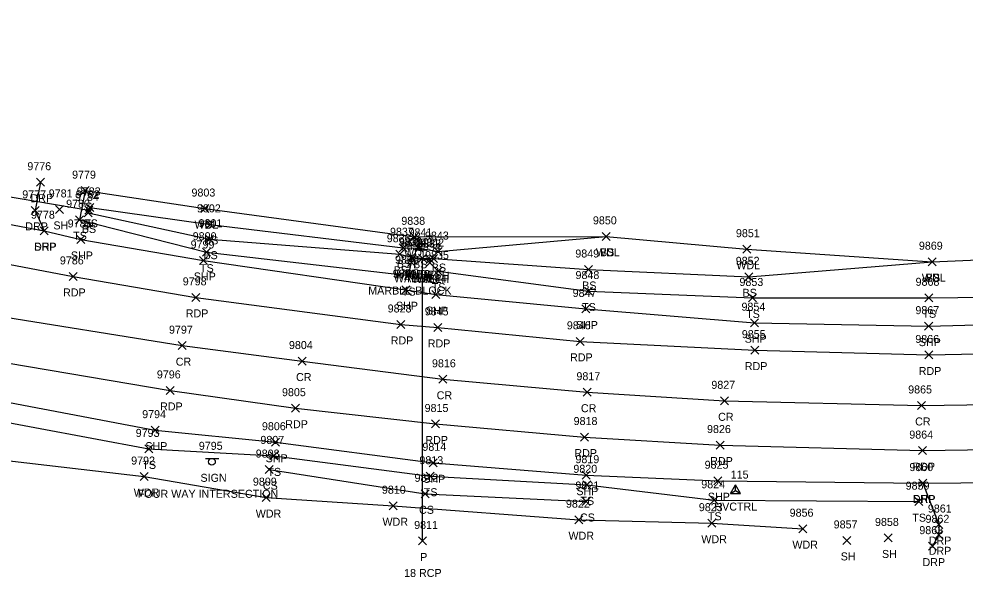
# Model space of a CAD drawing. Extents: x 1611797 to 1633212, y 298978 to 305475.
# Drawn here: x 1630701.9 to 1630938.3, y 304711.2 to 304850.8 of the extents above; entities that cross this region are included whole.
import ezdxf

# ---------------------------------------------------------------- set-up
doc = ezdxf.new("R2010")
doc.units = 0
for name, color, linetype in [('C_A', 7, 'Continuous'), ('C_I', 7, 'Continuous'), ('CPSM', 7, 'Continuous'), ('D_A', 7, 'Continuous'), ('D_C', 7, 'Continuous'), ('D_I', 7, 'Continuous'), ('D_TIC', 7, 'Continuous'), ('DCP', 7, 'Continuous'), ('DHW', 7, 'Continuous'), ('L_A', 7, 'Continuous'), ('L_I', 7, 'Continuous'), ('L_TIC', 7, 'Continuous'), ('LAWA', 7, 'Continuous'), ('LELB', 7, 'Continuous'), ('P_A', 7, 'Continuous'), ('P_I', 7, 'Continuous'), ('P_TIC', 7, 'Continuous'), ('PET', 7, 'Continuous'), ('PRC', 7, 'Continuous'), ('PSP', 7, 'Continuous'), ('R_A', 7, 'Continuous'), ('R_I', 7, 'Continuous'), ('R_TIC', 7, 'Continuous'), ('RDP', 7, 'Continuous'), ('S_A', 7, 'Continuous'), ('S_C', 7, 'Continuous'), ('S_I', 7, 'Continuous'), ('SSGN', 7, 'Continuous')]:
    doc.layers.add(name, color=color, linetype=linetype)

msp = doc.modelspace()

# ---------------------------------------------------------------- linework, layer by layer
at = {"layer": 'CPSM'}
for p, q in [((1630879.7, 304732.14), (1630880.95, 304734.3)), ((1630882.2, 304732.14), (1630880.95, 304734.3)), ((1630880.95, 304732.86), (1630880.95, 304734.3)), ((1630879.7, 304732.14), (1630880.95, 304732.86)), ((1630879.7, 304732.14), (1630882.2, 304732.14)), ((1630880.95, 304732.86), (1630880.95, 304732.86)), ((1630880.95, 304732.86), (1630882.2, 304732.14))]:
    msp.add_line(p, q, dxfattribs=at)
at = {"layer": 'D_TIC'}
for points in [[(1630718.37, 304801.93), (1630720.37, 304803.93)], [(1630720.37, 304801.93), (1630718.37, 304803.93)], [(1630799.13, 304789.87), (1630801.13, 304791.87)], [(1630801.13, 304789.87), (1630799.13, 304791.87)], [(1630801.7, 304789.97), (1630803.7, 304791.97)], [(1630803.7, 304789.97), (1630801.7, 304791.97)], [(1630803.66, 304789.6), (1630805.66, 304791.6)], [(1630805.66, 304789.6), (1630803.66, 304791.6)], [(1630799, 304788.91), (1630801, 304790.91)], [(1630801, 304788.91), (1630799, 304790.91)], [(1630803.57, 304788.77), (1630805.57, 304790.77)], [(1630805.57, 304788.77), (1630803.57, 304790.77)], [(1630801.76, 304719.26), (1630803.76, 304721.26)], [(1630803.76, 304719.26), (1630801.76, 304721.26)]]:
    msp.add_lwpolyline(points, dxfattribs=at)
at = {"layer": 'DCP'}
for points in [[(1630688.92, 304808.16), (1630719.37, 304802.93)], [(1630802.76, 304720.26), (1630802.7, 304790.97)]]:
    msp.add_lwpolyline(points, dxfattribs=at)
at = {"layer": 'DHW'}
msp.add_lwpolyline([(1630800, 304789.91), (1630800.13, 304790.87), (1630804.66, 304790.6), (1630804.57, 304789.77)], dxfattribs=at)
at = {"layer": 'L_TIC'}
for points in [[(1630717.45, 304806.84), (1630719.45, 304808.84)], [(1630719.45, 304806.84), (1630717.45, 304808.84)], [(1630717.45, 304806.84), (1630719.45, 304808.84)], [(1630719.45, 304806.84), (1630717.45, 304808.84)], [(1630711.04, 304802.15), (1630713.04, 304804.15)], [(1630713.04, 304802.15), (1630711.04, 304804.15)], [(1630718.17, 304801.26), (1630720.17, 304803.26)], [(1630720.17, 304801.26), (1630718.17, 304803.26)], [(1630718.63, 304802.65), (1630720.63, 304804.65)], [(1630720.63, 304802.65), (1630718.63, 304804.65)], [(1630718.63, 304802.65), (1630720.63, 304804.65)], [(1630720.63, 304802.65), (1630718.63, 304804.65)], [(1630747.35, 304802.37), (1630749.35, 304804.37)], [(1630749.35, 304802.37), (1630747.35, 304804.37)], [(1630747.35, 304802.37), (1630749.35, 304804.37)], [(1630749.35, 304802.37), (1630747.35, 304804.37)], [(1630716.04, 304799.57), (1630718.04, 304801.57)], [(1630718.04, 304799.57), (1630716.04, 304801.57)], [(1630748.71, 304798.41), (1630750.71, 304800.41)], [(1630750.71, 304798.41), (1630748.71, 304800.41)], [(1630748.55, 304794.71), (1630750.55, 304796.71)], [(1630750.55, 304794.71), (1630748.55, 304796.71)], [(1630799.69, 304795.3), (1630801.69, 304797.3)], [(1630801.69, 304795.3), (1630799.69, 304797.3)], [(1630847.64, 304795.42), (1630849.64, 304797.42)], [(1630849.64, 304795.42), (1630847.64, 304797.42)], [(1630847.64, 304795.42), (1630849.64, 304797.42)], [(1630849.64, 304795.42), (1630847.64, 304797.42)], [(1630747.74, 304791.45), (1630749.74, 304793.45)], [(1630749.74, 304791.45), (1630747.74, 304793.45)], [(1630796.86, 304792.57), (1630798.86, 304794.57)], [(1630798.86, 304792.57), (1630796.86, 304794.57)], [(1630800.93, 304792.43), (1630802.93, 304794.43)], [(1630802.93, 304792.43), (1630800.93, 304794.43)], [(1630805.6, 304791.61), (1630807.6, 304793.61)], [(1630807.6, 304791.61), (1630805.6, 304793.61)], [(1630882.72, 304792.21), (1630884.72, 304794.21)], [(1630884.72, 304792.21), (1630882.72, 304794.21)], [(1630796.1, 304790.94), (1630798.1, 304792.94)], [(1630798.1, 304790.94), (1630796.1, 304792.94)], [(1630798.98, 304790.18), (1630800.98, 304792.18)], [(1630800.98, 304790.18), (1630798.98, 304792.18)], [(1630801.7, 304789.97), (1630803.7, 304791.97)], [(1630803.7, 304789.97), (1630801.7, 304791.97)], [(1630804.44, 304789.86), (1630806.44, 304791.86)], [(1630806.44, 304789.86), (1630804.44, 304791.86)], [(1630929.06, 304789.08), (1630931.06, 304791.08)], [(1630931.06, 304789.08), (1630929.06, 304791.08)], [(1630929.06, 304789.08), (1630931.06, 304791.08)], [(1630931.06, 304789.08), (1630929.06, 304791.08)], [(1630799, 304788.91), (1630801, 304790.91)], [(1630801, 304788.91), (1630799, 304790.91)], [(1630803.57, 304788.77), (1630805.57, 304790.77)], [(1630805.57, 304788.77), (1630803.57, 304790.77)], [(1630805.63, 304786.74), (1630807.63, 304788.74)], [(1630807.63, 304786.74), (1630805.63, 304788.74)], [(1630843.17, 304787.13), (1630845.17, 304789.13)], [(1630845.17, 304787.13), (1630843.17, 304789.13)], [(1630798.19, 304785.59), (1630800.19, 304787.59)], [(1630800.19, 304785.59), (1630798.19, 304787.59)], [(1630883.24, 304785.3), (1630885.24, 304787.3)], [(1630885.24, 304785.3), (1630883.24, 304787.3)], [(1630843.21, 304781.74), (1630845.21, 304783.74)], [(1630845.21, 304781.74), (1630843.21, 304783.74)], [(1630884.17, 304780.01), (1630886.17, 304782.01)], [(1630886.17, 304780.01), (1630884.17, 304782.01)], [(1630928.22, 304780.06), (1630930.22, 304782.06)], [(1630930.22, 304780.06), (1630928.22, 304782.06)], [(1630733.33, 304742.28), (1630735.33, 304744.28)], [(1630735.33, 304742.28), (1630733.33, 304744.28)], [(1630764.57, 304740.53), (1630766.57, 304742.53)], [(1630766.57, 304740.53), (1630764.57, 304742.53)], [(1630763.4, 304737.11), (1630765.4, 304739.11)], [(1630765.4, 304737.11), (1630763.4, 304739.11)], [(1630732.2, 304735.37), (1630734.2, 304737.37)], [(1630734.2, 304735.37), (1630732.2, 304737.37)], [(1630803.64, 304735.45), (1630805.64, 304737.45)], [(1630805.64, 304735.45), (1630803.64, 304737.45)], [(1630842.77, 304733.3), (1630844.77, 304735.3)], [(1630844.77, 304733.3), (1630842.77, 304735.3)], [(1630762.69, 304730.1), (1630764.69, 304732.1)], [(1630764.69, 304730.1), (1630762.69, 304732.1)], [(1630802.43, 304731.05), (1630804.43, 304733.05)], [(1630804.43, 304731.05), (1630802.43, 304733.05)], [(1630794.36, 304728.07), (1630796.36, 304730.07)], [(1630796.36, 304728.07), (1630794.36, 304730.07)], [(1630842.62, 304729.13), (1630844.62, 304731.13)], [(1630844.62, 304729.13), (1630842.62, 304731.13)], [(1630874.63, 304729.44), (1630876.63, 304731.44)], [(1630876.63, 304729.44), (1630874.63, 304731.44)], [(1630925.7, 304729.09), (1630927.7, 304731.09)], [(1630927.7, 304729.09), (1630925.7, 304731.09)], [(1630840.82, 304724.58), (1630842.82, 304726.58)], [(1630842.82, 304724.58), (1630840.82, 304726.58)], [(1630874.02, 304723.71), (1630876.02, 304725.71)], [(1630876.02, 304723.71), (1630874.02, 304725.71)], [(1630896.76, 304722.33), (1630898.76, 304724.33)], [(1630898.76, 304722.33), (1630896.76, 304724.33)], [(1630907.71, 304719.4), (1630909.71, 304721.4)], [(1630909.71, 304719.4), (1630907.71, 304721.4)], [(1630918.03, 304720.02), (1630920.03, 304722.02)], [(1630920.03, 304720.02), (1630918.03, 304722.02)]]:
    msp.add_lwpolyline(points, dxfattribs=at)
at = {"layer": 'LAWA'}
for points in [[(1630748.35, 304803.37), (1630800.69, 304796.3), (1630848.64, 304796.42), (1630883.72, 304793.21), (1630930.06, 304790.08), (1630964.58, 304791.56), (1631002.82, 304793.91), (1631037.35, 304799.68), (1631085.71, 304798.28)], [(1630688.09, 304741.63), (1630733.2, 304736.37), (1630763.69, 304731.1), (1630795.36, 304729.07), (1630841.82, 304725.58), (1630875.02, 304724.71), (1630897.76, 304723.33)]]:
    msp.add_lwpolyline(points, dxfattribs=at)
at = {"layer": 'LELB'}
for points in [[(1630804.57, 304789.77), (1630806.63, 304787.74), (1630844.21, 304782.74), (1630885.17, 304781.01), (1630929.22, 304781.06), (1630965.28, 304781.43), (1631000.53, 304782.9), (1631040.21, 304786.19), (1631086.41, 304789.67), (1631123, 304795.77), (1631178.56, 304804.41), (1631230.92, 304814.98), (1631258, 304825), (1631270.55, 304837.88), (1631271.47, 304850.78)], [(1630718.45, 304807.84), (1630717.04, 304800.57), (1630748.74, 304792.45), (1630799.19, 304786.59), (1630800, 304789.91)], [(1630718.45, 304807.84), (1630748.35, 304803.37)], [(1630719.63, 304803.65), (1630719.17, 304802.26), (1630749.55, 304795.71), (1630797.1, 304791.94), (1630799.98, 304791.18), (1630802.7, 304790.97), (1630805.44, 304790.86), (1630844.17, 304788.13), (1630884.24, 304786.3), (1630930.06, 304790.08)], [(1630719.63, 304803.65), (1630749.71, 304799.41), (1630797.86, 304793.57), (1630801.93, 304793.43), (1630806.6, 304792.61), (1630848.64, 304796.42)], [(1630612.3, 304757.19), (1630618.75, 304763.3), (1630649.96, 304758.52), (1630691.56, 304751.26), (1630734.33, 304743.28), (1630765.57, 304741.53), (1630804.64, 304736.45), (1630843.77, 304734.3), (1630875.63, 304730.44), (1630926.7, 304730.09)], [(1630764.4, 304738.11), (1630803.43, 304732.05), (1630843.62, 304730.13)]]:
    msp.add_lwpolyline(points, dxfattribs=at)
at = {"layer": 'P_TIC'}
for points in [[(1630707.18, 304796.83), (1630709.18, 304798.83)], [(1630709.18, 304796.83), (1630707.18, 304798.83)], [(1630716.35, 304794.64), (1630718.35, 304796.64)], [(1630718.35, 304794.64), (1630716.35, 304796.64)], [(1630747.05, 304789.39), (1630749.05, 304791.39)], [(1630749.05, 304789.39), (1630747.05, 304791.39)], [(1630714.44, 304785.4), (1630716.44, 304787.4)], [(1630716.44, 304785.4), (1630714.44, 304787.4)], [(1630797.55, 304782.07), (1630799.55, 304784.07)], [(1630799.55, 304782.07), (1630797.55, 304784.07)], [(1630745.09, 304780.16), (1630747.09, 304782.16)], [(1630747.09, 304780.16), (1630745.09, 304782.16)], [(1630805.04, 304780.86), (1630807.04, 304782.86)], [(1630807.04, 304780.86), (1630805.04, 304782.86)], [(1630842.5, 304777.26), (1630844.5, 304779.26)], [(1630844.5, 304777.26), (1630842.5, 304779.26)], [(1630796.29, 304773.39), (1630798.29, 304775.39)], [(1630798.29, 304773.39), (1630796.29, 304775.39)], [(1630805.54, 304772.65), (1630807.54, 304774.65)], [(1630807.54, 304772.65), (1630805.54, 304774.65)], [(1630884.68, 304773.83), (1630886.68, 304775.83)], [(1630886.68, 304773.83), (1630884.68, 304775.83)], [(1630928.18, 304772.97), (1630930.18, 304774.97)], [(1630930.18, 304772.97), (1630928.18, 304774.97)], [(1630741.65, 304768.09), (1630743.65, 304770.09)], [(1630743.65, 304768.09), (1630741.65, 304770.09)], [(1630841.1, 304769.17), (1630843.1, 304771.17)], [(1630843.1, 304769.17), (1630841.1, 304771.17)], [(1630884.76, 304766.97), (1630886.76, 304768.97)], [(1630886.76, 304766.97), (1630884.76, 304768.97)], [(1630928.2, 304765.76), (1630930.2, 304767.76)], [(1630930.2, 304765.76), (1630928.2, 304767.76)], [(1630771.69, 304764.24), (1630773.69, 304766.24)], [(1630773.69, 304764.24), (1630771.69, 304766.24)], [(1630806.83, 304759.68), (1630808.83, 304761.68)], [(1630808.83, 304759.68), (1630806.83, 304761.68)], [(1630738.67, 304756.9), (1630740.67, 304758.9)], [(1630740.67, 304756.9), (1630738.67, 304758.9)], [(1630842.87, 304756.45), (1630844.87, 304758.45)], [(1630844.87, 304756.45), (1630842.87, 304758.45)], [(1630877.15, 304754.3), (1630879.15, 304756.3)], [(1630879.15, 304754.3), (1630877.15, 304756.3)], [(1630769.96, 304752.46), (1630771.96, 304754.46)], [(1630771.96, 304752.46), (1630769.96, 304754.46)], [(1630926.37, 304753.14), (1630928.37, 304755.14)], [(1630928.37, 304753.14), (1630926.37, 304755.14)], [(1630734.95, 304746.97), (1630736.95, 304748.97)], [(1630736.95, 304746.97), (1630734.95, 304748.97)], [(1630804.94, 304748.51), (1630806.94, 304750.51)], [(1630806.94, 304748.51), (1630804.94, 304750.51)], [(1630842.17, 304745.24), (1630844.17, 304747.24)], [(1630844.17, 304745.24), (1630842.17, 304747.24)], [(1630765, 304743.95), (1630767, 304745.95)], [(1630767, 304743.95), (1630765, 304745.95)], [(1630876.12, 304743.24), (1630878.12, 304745.24)], [(1630878.12, 304743.24), (1630876.12, 304745.24)], [(1630926.64, 304741.86), (1630928.64, 304743.86)], [(1630928.64, 304741.86), (1630926.64, 304743.86)], [(1630804.4, 304738.8), (1630806.4, 304740.8)], [(1630806.4, 304738.8), (1630804.4, 304740.8)], [(1630842.63, 304735.71), (1630844.63, 304737.71)], [(1630844.63, 304735.71), (1630842.63, 304737.71)], [(1630875.47, 304734.32), (1630877.47, 304736.32)], [(1630877.47, 304734.32), (1630875.47, 304736.32)], [(1630926.76, 304733.73), (1630928.76, 304735.73)], [(1630928.76, 304733.73), (1630926.76, 304735.73)]]:
    msp.add_lwpolyline(points, dxfattribs=at)
at = {"layer": 'PET'}
for points in [[(1630688.69, 304791.43), (1630715.44, 304786.4), (1630746.09, 304781.16), (1630797.29, 304774.39), (1630806.54, 304773.65), (1630842.1, 304770.17), (1630885.76, 304767.97), (1630929.2, 304766.76), (1630965.77, 304767.55), (1631000.87, 304769.06), (1631041.59, 304772), (1631088.47, 304776.69), (1631124.14, 304781.24), (1631183.34, 304791.4), (1631232.9, 304801.54)], [(1630693.91, 304765.62), (1630739.67, 304757.9), (1630770.96, 304753.46), (1630805.94, 304749.51), (1630843.17, 304746.24), (1630877.12, 304744.24), (1630927.64, 304742.86), (1630967.02, 304743.5), (1630999.87, 304745.12), (1631044.5, 304748.42), (1631088.34, 304752.56), (1631131.04, 304758.04), (1631167.42, 304763.48), (1631203.79, 304770.25), (1631240.39, 304777.7)]]:
    msp.add_lwpolyline(points, dxfattribs=at)
at = {"layer": 'PRC'}
msp.add_lwpolyline([(1630693.87, 304776.97), (1630742.65, 304769.09), (1630772.69, 304765.24), (1630807.83, 304760.68), (1630843.87, 304757.45), (1630878.15, 304755.3), (1630927.37, 304754.14), (1630967.11, 304754.73), (1631000.37, 304756.29), (1631044.18, 304759.45), (1631088.49, 304763.99), (1631130.57, 304769.44), (1631166.91, 304774.87), (1631200.62, 304781.01), (1631237.62, 304788.44)], dxfattribs=at)
at = {"layer": 'PSP'}
for points in [[(1630690.09, 304801.25), (1630708.18, 304797.83), (1630717.35, 304795.64), (1630748.05, 304790.39), (1630798.55, 304783.07), (1630806.04, 304781.86), (1630843.5, 304778.26), (1630885.68, 304774.83), (1630929.18, 304773.97), (1630965.53, 304774.99), (1631000.35, 304774.86), (1631040.99, 304778.71), (1631087.14, 304782.92), (1631123.62, 304788.91), (1631180.52, 304799.56), (1631231.81, 304812.03)], [(1630692.85, 304756.13), (1630735.95, 304747.97), (1630766, 304744.95), (1630805.4, 304739.8), (1630843.63, 304736.71), (1630876.47, 304735.32), (1630927.76, 304734.73), (1630965.73, 304735.02), (1630999.38, 304736.51), (1631045.4, 304739.3), (1631087.06, 304743.65), (1631132.55, 304749.35), (1631167.99, 304754.45), (1631205.06, 304760.74), (1631214.13, 304760.88), (1631250.98, 304766.05)]]:
    msp.add_lwpolyline(points, dxfattribs=at)
at = {"layer": 'R_TIC'}
for points in [[(1630706.31, 304808.95), (1630708.31, 304810.95)], [(1630708.31, 304808.95), (1630706.31, 304810.95)], [(1630704.99, 304801.92), (1630706.99, 304803.92)], [(1630706.99, 304801.92), (1630704.99, 304803.92)], [(1630707.18, 304796.83), (1630709.18, 304798.83)], [(1630709.18, 304796.83), (1630707.18, 304798.83)], [(1630926.76, 304733.73), (1630928.76, 304735.73)], [(1630928.76, 304733.73), (1630926.76, 304735.73)], [(1630930.72, 304723.37), (1630932.72, 304725.37)], [(1630932.72, 304723.37), (1630930.72, 304725.37)], [(1630930.7, 304720.8), (1630932.7, 304722.8)], [(1630932.7, 304720.8), (1630930.7, 304722.8)], [(1630929.15, 304717.97), (1630931.15, 304719.97)], [(1630931.15, 304717.97), (1630929.15, 304719.97)]]:
    msp.add_lwpolyline(points, dxfattribs=at)
at = {"layer": 'RDP'}
for points in [[(1630707.31, 304809.95), (1630705.99, 304802.92), (1630708.18, 304797.83)], [(1630927.76, 304734.73), (1630931.72, 304724.37), (1630931.7, 304721.8), (1630930.15, 304718.97)]]:
    msp.add_lwpolyline(points, dxfattribs=at)
at = {"layer": 'SSGN'}
for p, q in [((1630748.47, 304740.91), (1630751.81, 304740.91)), ((1630750.12, 304740.07), (1630750.12, 304740.07))]:
    msp.add_line(p, q, dxfattribs=at)
msp.add_circle((1630750.12, 304740.07), 0.833, dxfattribs=at)

# ---------------------------------------------------------------- texts
at = {"layer": 'C_A'}
msp.add_text('HVCTRL', height=2, dxfattribs=at).set_placement((1630875.65, 304727.86))
at = {"layer": 'C_I'}
msp.add_text('115', height=2, dxfattribs=at).set_placement((1630879.73, 304735.86))
at = {"layer": 'D_A'}
for s, p in [('P', (1630718.75, 304797.93)), ('WALLH', (1630795.59, 304784.91)), ('WALLH', (1630795.72, 304785.87)), ('WALLH', (1630800.17, 304784.77)), ('WALLH', (1630800.25, 304785.6)), ('P', (1630802.08, 304785.97)), ('P', (1630802.14, 304715.26))]:
    msp.add_text(s, height=2, dxfattribs=at).set_placement(p)
at = {"layer": 'D_C'}
for s, p in [('MARBLE BLOCK', (1630789.17, 304781.87)), ('18 RCP', (1630798.13, 304711.26))]:
    msp.add_text(s, height=2, dxfattribs=at).set_placement(p)
at = {"layer": 'D_I'}
for s, p in [('9782', (1630716.11, 304805.93)), ('9832', (1630796.87, 304793.87)), ('9840', (1630799.35, 304793.97)), ('9831', (1630797.3, 304792.91)), ('9834', (1630801.31, 304792.77)), ('9833', (1630801.4, 304793.6)), ('9811', (1630800.64, 304723.26))]:
    msp.add_text(s, height=2, dxfattribs=at).set_placement(p)
at = {"layer": 'L_A'}
for s, p in [('TS', (1630716.86, 304802.84)), ('TS', (1630716.86, 304802.84)), ('BS', (1630718.07, 304798.65)), ('BS', (1630718.07, 304798.65)), ('SH', (1630710.53, 304798.15)), ('BS', (1630717.61, 304797.26)), ('WDL', (1630745.76, 304798.37)), ('TS', (1630746.76, 304798.37)), ('TS', (1630715.45, 304795.57)), ('BS', (1630748.15, 304794.41)), ('WDL', (1630846.06, 304791.42)), ('BS', (1630847.08, 304791.42)), ('BS', (1630747.99, 304790.71)), ('WDL', (1630798.11, 304791.3)), ('TS', (1630747.15, 304787.45)), ('BS', (1630795.54, 304786.94)), ('BS', (1630796.3, 304788.57)), ('BS', (1630800.37, 304788.43)), ('BS', (1630805.04, 304787.61)), ('WDL', (1630881.14, 304788.21)), ('TS', (1630798.41, 304784.91)), ('BS', (1630798.42, 304786.18)), ('BS', (1630801.14, 304785.97)), ('TS', (1630802.98, 304784.77)), ('BS', (1630803.88, 304785.86)), ('WDL', (1630927.48, 304785.08)), ('BS', (1630928.5, 304785.08)), ('TS', (1630805.04, 304782.74)), ('BS', (1630842.61, 304783.13)), ('TS', (1630797.6, 304781.59)), ('BS', (1630882.68, 304781.3)), ('TS', (1630842.62, 304777.74)), ('TS', (1630883.58, 304776.01)), ('TS', (1630927.63, 304776.06)), ('TS', (1630732.74, 304738.28)), ('TS', (1630763.98, 304736.53)), ('CS', (1630762.84, 304733.11)), ('WDR', (1630730.57, 304731.37)), ('TS', (1630803.05, 304731.45)), ('TS', (1630842.18, 304729.3)), ('WDR', (1630761.06, 304726.1)), ('CS', (1630801.87, 304727.05)), ('TS', (1630874.04, 304725.44)), ('WDR', (1630792.72, 304724.07)), ('CS', (1630842.06, 304725.13)), ('TS', (1630925.11, 304725.09)), ('WDR', (1630839.19, 304720.58)), ('WDR', (1630872.38, 304719.71)), ('WDR', (1630895.13, 304718.33)), ('SH', (1630917.52, 304716.02)), ('SH', (1630907.2, 304715.4))]:
    msp.add_text(s, height=2, dxfattribs=at).set_placement(p)
at = {"layer": 'L_I'}
for s, p in [('9779', (1630715.18, 304810.84)), ('9779', (1630715.18, 304810.84)), ('9781', (1630709.35, 304806.15)), ('9783', (1630716.37, 304806.65)), ('9783', (1630716.37, 304806.65)), ('9803', (1630745.01, 304806.37)), ('9803', (1630745.01, 304806.37)), ('9780', (1630713.69, 304803.57)), ('9784', (1630715.91, 304805.26)), ('9802', (1630746.37, 304802.41)), ('9801', (1630746.78, 304798.71)), ('9838', (1630797.43, 304799.3)), ('9850', (1630845.3, 304799.42)), ('9850', (1630845.3, 304799.42)), ('9837', (1630794.6, 304796.57)), ('9841', (1630799.24, 304796.43)), ('9851', (1630881.03, 304796.21)), ('9800', (1630745.31, 304795.45)), ('9836', (1630793.79, 304794.94)), ('9839', (1630796.72, 304794.18)), ('9840', (1630799.35, 304793.97)), ('9842', (1630802.18, 304793.86)), ('9843', (1630803.34, 304795.61)), ('9831', (1630797.3, 304792.91)), ('9834', (1630801.31, 304792.77)), ('9869', (1630926.74, 304793.08)), ('9869', (1630926.74, 304793.08)), ('9830', (1630795.85, 304789.59)), ('9835', (1630803.37, 304790.74)), ('9849', (1630840.9, 304791.13)), ('9852', (1630880.98, 304789.3)), ('9848', (1630840.95, 304785.74)), ('9853', (1630881.91, 304784.01)), ('9868', (1630925.91, 304784.06)), ('9793', (1630731.07, 304746.28)), ('9807', (1630762.23, 304744.53)), ('9792', (1630729.94, 304739.37)), ('9808', (1630761.06, 304741.11)), ('9813', (1630801.95, 304739.45)), ('9820', (1630840.42, 304737.3)), ('9812', (1630800.73, 304735.05)), ('9809', (1630760.35, 304734.1)), ('9821', (1630840.92, 304733.13)), ('9824', (1630872.37, 304733.44)), ('9859', (1630923.43, 304733.09)), ('9810', (1630792.58, 304732.07)), ('9822', (1630838.56, 304728.58)), ('9823', (1630871.76, 304727.71)), ('9856', (1630894.45, 304726.33)), ('9857', (1630905.45, 304723.4)), ('9858', (1630915.77, 304724.02))]:
    msp.add_text(s, height=2, dxfattribs=at).set_placement(p)
at = {"layer": 'P_A'}
for s, p in [('SHP', (1630705.71, 304792.83)), ('SHP', (1630714.88, 304790.64)), ('SHP', (1630745.59, 304785.39)), ('RDP', (1630712.93, 304781.4)), ('SHP', (1630796.09, 304778.07)), ('RDP', (1630743.58, 304776.16)), ('SHP', (1630803.58, 304776.86)), ('SHP', (1630841.04, 304773.26)), ('RDP', (1630794.78, 304769.39)), ('RDP', (1630804.03, 304768.65)), ('SHP', (1630883.22, 304769.83)), ('SHP', (1630926.72, 304768.97)), ('CR', (1630741.08, 304764.09)), ('RDP', (1630839.59, 304765.17)), ('RDP', (1630883.25, 304762.97)), ('RDP', (1630926.69, 304761.76)), ('CR', (1630771.13, 304760.24)), ('CR', (1630806.27, 304755.68)), ('RDP', (1630737.16, 304752.9)), ('CR', (1630842.3, 304752.45)), ('CR', (1630876.58, 304750.3)), ('CR', (1630925.8, 304749.14)), ('RDP', (1630768.44, 304748.46)), ('RDP', (1630803.43, 304744.51)), ('SHP', (1630733.48, 304742.97)), ('SHP', (1630763.54, 304739.95)), ('RDP', (1630840.66, 304741.24)), ('RDP', (1630874.61, 304739.24)), ('RDP', (1630925.13, 304737.86)), ('SHP', (1630802.93, 304734.8)), ('SHP', (1630841.16, 304731.71)), ('SHP', (1630874.01, 304730.32)), ('SHP', (1630925.3, 304729.73))]:
    msp.add_text(s, height=2, dxfattribs=at).set_placement(p)
at = {"layer": 'P_I'}
for s, p in [('9778', (1630704.92, 304800.83)), ('9785', (1630714.09, 304798.64)), ('9799', (1630744.79, 304793.39)), ('9786', (1630712.13, 304789.4)), ('9829', (1630795.29, 304786.07)), ('9844', (1630802.78, 304784.86)), ('9798', (1630742.83, 304784.16)), ('9847', (1630840.24, 304781.26)), ('9828', (1630794.03, 304777.39)), ('9854', (1630882.42, 304777.83)), ('9845', (1630803.28, 304776.65)), ('9867', (1630925.87, 304776.97)), ('9846', (1630838.79, 304773.17)), ('9797', (1630739.39, 304772.09)), ('9855', (1630882.5, 304770.97)), ('9804', (1630769.36, 304768.24)), ('9866', (1630925.84, 304769.76)), ('9816', (1630805.09, 304763.68)), ('9796', (1630736.36, 304760.9)), ('9817', (1630841.18, 304760.45)), ('9827', (1630874.89, 304758.3)), ('9805', (1630767.62, 304756.46)), ('9865', (1630924.06, 304757.14)), ('9815', (1630803.25, 304752.51)), ('9794', (1630732.69, 304750.97)), ('9818', (1630840.48, 304749.24)), ('9806', (1630762.61, 304747.95)), ('9826', (1630873.81, 304747.24)), ('9864', (1630924.34, 304745.86)), ('9814', (1630802.7, 304742.8)), ('9819', (1630840.93, 304739.71)), ('9825', (1630873.21, 304738.32)), ('9860', (1630924.37, 304737.73))]:
    msp.add_text(s, height=2, dxfattribs=at).set_placement(p)
at = {"layer": 'R_A'}
for p in [(1630704.8, 304804.95), (1630703.48, 304797.92), (1630705.67, 304792.83), (1630925.25, 304729.73), (1630929.21, 304719.37), (1630929.18, 304716.8), (1630927.64, 304713.97)]:
    msp.add_text('DRP', height=2, dxfattribs=at).set_placement(p)
at = {"layer": 'R_I'}
for s, p in [('9776', (1630704, 304812.95)), ('9777', (1630702.73, 304805.92)), ('9778', (1630704.92, 304800.83)), ('9860', (1630924.37, 304737.73)), ('9861', (1630928.98, 304727.37)), ('9862', (1630928.39, 304724.8)), ('9863', (1630926.85, 304721.97))]:
    msp.add_text(s, height=2, dxfattribs=at).set_placement(p)
at = {"layer": 'S_A'}
msp.add_text('SIGN', height=2, dxfattribs=at).set_placement((1630747.26, 304735.05))
at = {"layer": 'S_C'}
msp.add_text('FOUR WAY INTERSECTION', height=2, dxfattribs=at).set_placement((1630731.62, 304731.05))
at = {"layer": 'S_I'}
msp.add_text('9795', height=2, dxfattribs=at).set_placement((1630746.84, 304743.05))

doc.saveas('drawing.dxf')
